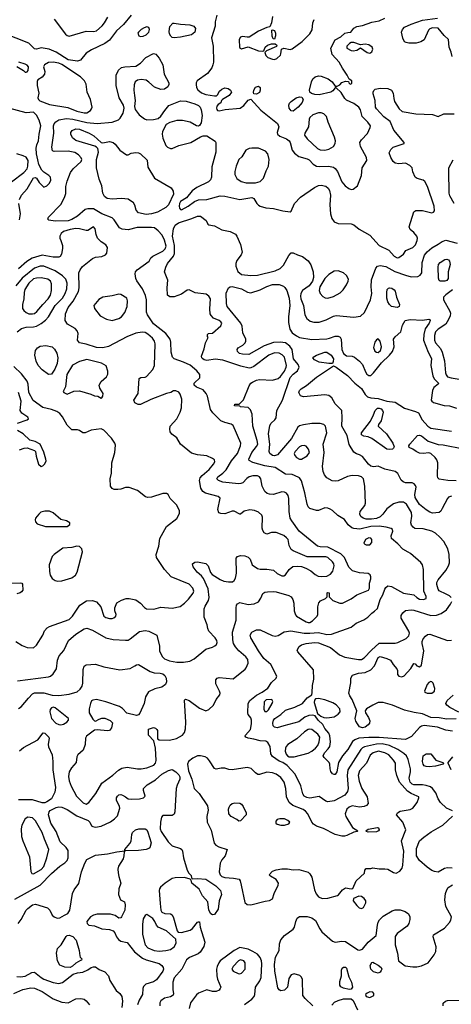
# Model space of a CAD drawing. Extents: x 1173029 to 1307123, y 522559 to 678521.
# Tile 497 of 623: x 1217687 to 1222294, y 636480 to 646998. Entities that reach past the tile are written whole.
import ezdxf

# ---------------------------------------------------------------- set-up
doc = ezdxf.new("R2010")
doc.units = 0

msp = doc.modelspace()

# ---------------------------------------------------------------- linework, layer by layer
at = {"layer": '0CON10XD'}
for points in [[(1218055, 647005), (1218175, 646844), (1218195, 646828), (1218215, 646824), (1218395, 646877), (1218475, 646872), (1218505, 646881), (1218566, 646934), (1218592, 646965), (1218627, 647025)], [(1218877, 647045), (1218795, 646946), (1218721, 646879), (1218645, 646778), (1218595, 646745), (1218454, 646675), (1218395, 646642), (1218336, 646565), (1218305, 646554)], [(1219335, 646804), (1219315, 646808), (1219301, 646821), (1219287, 646847), (1219282, 646872), (1219291, 646925), (1219320, 646960), (1219337, 646963), (1219405, 646949), (1219504, 646944), (1219545, 646929), (1219564, 646905), (1219557, 646865), (1219522, 646838), (1219405, 646811), (1219335, 646804)], [(1219792, 647045), (1219774, 646975), (1219772, 646928), (1219733, 646805), (1219752, 646715), (1219755, 646545), (1219750, 646515), (1219736, 646485), (1219690, 646425), (1219581, 646345), (1219570, 646325), (1219569, 646305), (1219575, 646275), (1219589, 646249), (1219627, 646217), (1219675, 646200), (1219765, 646184), (1219786, 646184), (1219797, 646195), (1219820, 646235), (1219845, 646256), (1219875, 646269), (1219913, 646263), (1219937, 646245), (1219947, 646225), (1219923, 646187), (1219852, 646145), (1219842, 646135), (1219835, 646110), (1219805, 646093), (1219790, 646075), (1219786, 646055), (1219790, 646040), (1219799, 646029), (1219815, 646023), (1219880, 646040), (1220040, 646055), (1220079, 646081), (1220125, 646139), (1220155, 646148), (1220262, 646032), (1220439, 645889), (1220452, 645855), (1220434, 645795), (1220440, 645775), (1220465, 645755), (1220535, 645725), (1220562, 645705), (1220574, 645685), (1220596, 645606), (1220621, 645571), (1220667, 645537), (1220755, 645513), (1220775, 645500), (1220819, 645455), (1220855, 645435), (1220885, 645430), (1220984, 645434), (1221035, 645422), (1221055, 645410), (1221078, 645378), (1221127, 645265), (1221162, 645222), (1221199, 645195), (1221225, 645184), (1221245, 645187), (1221291, 645225), (1221336, 645335), (1221342, 645415), (1221391, 645495), (1221388, 645525), (1221324, 645645), (1221319, 645685), (1221335, 645716), (1221399, 645781), (1221429, 645845), (1221430, 645865), (1221404, 645904), (1221343, 645965), (1221324, 646035), (1221307, 646065), (1221252, 646102), (1221175, 646139), (1221156, 646155), (1221120, 646220), (1221065, 646270), (1221055, 646270), (1221030, 646240), (1221007, 646225), (1220885, 646195), (1220838, 646198), (1220801, 646211), (1220784, 646225), (1220779, 646245), (1220800, 646335), (1220815, 646365), (1220841, 646389), (1220875, 646400), (1220905, 646396), (1220978, 646368), (1221021, 646335), (1221055, 646290), (1221075, 646290), (1221105, 646302), (1221125, 646328), (1221165, 646342), (1221198, 646338), (1221200, 646325), (1221215, 646310), (1221232, 646315), (1221232, 646345), (1221202, 646362), (1221184, 646405), (1221131, 646481), (1221096, 646546), (1221024, 646625), (1221009, 646695), (1221056, 646784), (1221114, 646816), (1221156, 646854), (1221189, 646861), (1221220, 646865), (1221252, 646908), (1221286, 646924), (1221345, 646938), (1221445, 646973), (1221525, 646986), (1221584, 647016)], [(1220386, 647034), (1220376, 646965), (1220358, 646922), (1220325, 646916), (1220237, 646877), (1220135, 646812), (1220115, 646810), (1220065, 646820), (1220045, 646812), (1220031, 646785), (1220032, 646702), (1220055, 646686), (1220125, 646707), (1220235, 646667), (1220279, 646661), (1220293, 646667), (1220307, 646705), (1220332, 646725), (1220375, 646742), (1220415, 646740), (1220430, 646725), (1220428, 646712), (1220320, 646665), (1220302, 646648), (1220314, 646615), (1220334, 646595), (1220385, 646576), (1220405, 646574)], [(1220405, 646574), (1220433, 646585), (1220469, 646621), (1220476, 646635), (1220480, 646685), (1220505, 646693), (1220575, 646680), (1220595, 646686), (1220701, 646765), (1220785, 646846), (1220809, 646891), (1220815, 646965), (1220831, 646999)], [(1222303, 646605), (1222291, 646651), (1222272, 646705), (1222263, 646785), (1222219, 646829), (1222155, 646909), (1222095, 646912), (1222065, 646901), (1222052, 646885), (1222006, 646784), (1221969, 646761), (1221920, 646749), (1221840, 646749), (1221813, 646753), (1221795, 646763), (1221775, 646800), (1221762, 646865), (1221773, 646895), (1221795, 646917), (1221865, 646952), (1221987, 646995), (1222145, 647015)], [(1218975, 646820), (1219005, 646824), (1219035, 646836), (1219064, 646865), (1219074, 646895), (1219066, 646916), (1219045, 646922), (1219015, 646913), (1218982, 646895), (1218954, 646865), (1218949, 646855), (1218957, 646827), (1218975, 646820)], [(1220405, 646792), (1220394, 646794), (1220382, 646822), (1220380, 646885), (1220385, 646890), (1220405, 646882), (1220418, 646855), (1220419, 646825), (1220405, 646792)], [(1218305, 646554), (1218205, 646568), (1218075, 646651), (1218003, 646683), (1217915, 646698), (1217865, 646684), (1217845, 646686), (1217786, 646746), (1217515, 646855)], [(1221425, 646642), (1221446, 646654), (1221456, 646685), (1221450, 646705), (1221415, 646729), (1221374, 646736), (1221325, 646730), (1221255, 646754), (1221226, 646754), (1221206, 646744), (1221178, 646715), (1221178, 646695), (1221225, 646669), (1221245, 646666), (1221286, 646674), (1221325, 646698), (1221397, 646647), (1221425, 646642)], [(1217655, 646499), (1217726, 646456), (1217745, 646438), (1217755, 646437), (1217765, 646440), (1217776, 646455), (1217781, 646495), (1217765, 646513), (1217745, 646523), (1217676, 646546)], [(1217675, 639639), (1217702, 639658), (1217779, 639751), (1217824, 639796), (1217845, 639808), (1217945, 639808), (1218035, 639781), (1218105, 639778), (1218215, 639794), (1218300, 639820), (1218334, 639846), (1218352, 639878), (1218360, 639910), (1218363, 640057), (1218375, 640091), (1218395, 640108), (1218495, 640113), (1218585, 640084), (1218755, 640053), (1218865, 640069), (1218915, 640096), (1218935, 640108), (1218955, 640109), (1219080, 640035), (1219123, 640023), (1219185, 640019), (1219215, 640009), (1219235, 639994), (1219251, 639965), (1219253, 639925), (1219244, 639896), (1219205, 639868), (1219130, 639851), (1219062, 639818), (1219029, 639765), (1219016, 639695), (1218970, 639590), (1218956, 639574), (1218935, 639564), (1218829, 639589), (1218785, 639639), (1218751, 639661), (1218605, 639710), (1218505, 639735), (1218469, 639731), (1218455, 639721), (1218441, 639695), (1218428, 639635), (1218430, 639595), (1218466, 639526), (1218485, 639509), (1218495, 639506), (1218536, 639526), (1218565, 639536), (1218595, 639536), (1218652, 639512), (1218676, 639486), (1218666, 639435), (1218645, 639406), (1218625, 639400), (1218515, 639412), (1218485, 639409), (1218399, 639345), (1218390, 639325), (1218384, 639254), (1218366, 639195), (1218308, 639145), (1218298, 639125), (1218288, 639065), (1218239, 639005), (1218216, 638965), (1218209, 638915), (1218215, 638867), (1218235, 638810), (1218292, 638705), (1218363, 638633), (1218395, 638619), (1218423, 638637), (1218498, 638732), (1218565, 638842), (1218682, 638928), (1218740, 638980), (1218776, 639004), (1218835, 639012), (1218945, 638996), (1218985, 638996), (1219045, 639005), (1219118, 639035), (1219136, 639055), (1219145, 639085), (1219138, 639218), (1219120, 639295), (1219060, 639355), (1219062, 639418), (1219115, 639436), (1219135, 639429), (1219150, 639415), (1219156, 639405), (1219158, 639318), (1219174, 639304), (1219285, 639303), (1219360, 639320), (1219425, 639356), (1219445, 639384), (1219458, 639422), (1219460, 639495), (1219445, 639730), (1219455, 639740), (1219495, 639724), (1219607, 639645), (1219675, 639617), (1219705, 639629), (1219754, 639676), (1219785, 639735), (1219822, 639785), (1219826, 639805), (1219821, 639825), (1219780, 639905), (1219781, 639945), (1219793, 639965), (1219815, 639970), (1219965, 639957), (1220095, 640060), (1220106, 640075), (1220124, 640126), (1220121, 640165), (1220102, 640192), (1220027, 640257), (1219990, 640300), (1219970, 640335), (1219961, 640375), (1219959, 640455), (1219999, 640585), (1219998, 640715), (1220002, 640745), (1220010, 640760), (1220035, 640774), (1220125, 640752), (1220191, 640759), (1220235, 640780), (1220262, 640818), (1220282, 640868), (1220305, 640882), (1220332, 640888), (1220395, 640891), (1220425, 640887), (1220558, 640848), (1220585, 640832), (1220604, 640805), (1220613, 640765), (1220616, 640685), (1220630, 640640), (1220643, 640625), (1220744, 640565), (1220765, 640558), (1220785, 640559), (1220814, 640575), (1220863, 640625), (1220870, 640645), (1220869, 640725), (1220881, 640769), (1220898, 640792), (1220950, 640815), (1220968, 640832), (1220970, 640875), (1220975, 640880), (1220990, 640875), (1220992, 640832), (1221028, 640795), (1221105, 640767), (1221134, 640766), (1221225, 640812), (1221286, 640854), (1221410, 640905), (1221420, 640925), (1221420, 640980), (1221434, 641026), (1221436, 641046), (1221429, 641069), (1221405, 641083), (1221315, 641088), (1221239, 641111), (1221200, 641150), (1221153, 641253), (1221114, 641294), (1220975, 641363), (1220895, 641368), (1220866, 641376), (1220671, 641535), (1220590, 641645), (1220575, 641675), (1220562, 641745), (1220560, 641885), (1220553, 641915), (1220535, 641941), (1220515, 641951), (1220485, 641954), (1220395, 641927), (1220355, 641929), (1220327, 641937), (1220305, 641959), (1220274, 642014), (1220261, 642095), (1220245, 642115), (1220225, 642125), (1220175, 642125), (1220136, 642115), (1220112, 642098), (1220069, 642051), (1220047, 642043), (1220022, 642042), (1219855, 642058), (1219810, 642075), (1219790, 642095), (1219803, 642115), (1219856, 642154), (1219890, 642190), (1219948, 642285), (1220012, 642365), (1220044, 642445), (1220047, 642475), (1219964, 642665), (1219945, 642679), (1219875, 642695), (1219835, 642714), (1219749, 642799), (1219725, 642835), (1219693, 642975), (1219677, 643007), (1219645, 643043), (1219573, 643073), (1219549, 643095), (1219550, 643115), (1219608, 643172), (1219608, 643208), (1219579, 643249), (1219505, 643307), (1219435, 643340), (1219336, 643375), (1219318, 643395), (1219302, 643445), (1219300, 643555), (1219294, 643585), (1219247, 643647), (1219115, 643751), (1219050, 643845), (1219039, 643875), (1219039, 644005), (1219031, 644051), (1218998, 644125), (1218938, 644208), (1218926, 644235), (1218919, 644285), (1218924, 644305), (1218939, 644325), (1219070, 644420), (1219086, 644454), (1219107, 644473), (1219216, 644524), (1219239, 644551), (1219250, 644580), (1219234, 644644), (1219209, 644695), (1219165, 644744), (1219125, 644775), (1219095, 644780), (1218941, 644779), (1218845, 644752), (1218780, 644760), (1218752, 644775), (1218695, 644862), (1218675, 644881), (1218565, 644923), (1218475, 644977), (1218415, 644979), (1218385, 644971), (1218305, 644900), (1218245, 644865), (1218205, 644850), (1218066, 644846), (1217997, 644857), (1217986, 644866), (1217995, 644890), (1218127, 645023), (1218165, 645099), (1218178, 645142), (1218180, 645215), (1218192, 645275), (1218230, 645365), (1218256, 645404), (1218344, 645485), (1218350, 645505), (1218343, 645523), (1218316, 645555), (1218275, 645578), (1218205, 645594), (1218055, 645590), (1218036, 645596), (1218029, 645635), (1218050, 645785), (1218046, 645865), (1218055, 645886), (1218073, 645907), (1218103, 645927), (1218186, 645944), (1218255, 645937), (1218405, 645900), (1218515, 645888), (1218675, 645903), (1218741, 645929), (1218760, 645945), (1218791, 645999), (1218803, 646055), (1218795, 646085), (1218748, 646165), (1218716, 646295), (1218716, 646405), (1218740, 646460), (1218774, 646486), (1218810, 646495), (1218925, 646501), (1218975, 646534), (1219034, 646595), (1219115, 646637), (1219140, 646630), (1219177, 646587), (1219215, 646515), (1219228, 646415), (1219280, 646325), (1219280, 646305), (1219269, 646281), (1219234, 646256), (1219195, 646251), (1219125, 646276), (1219065, 646332), (1219035, 646351), (1218985, 646359), (1218946, 646354), (1218921, 646335), (1218908, 646302), (1218905, 646245), (1218913, 646187), (1218918, 646135), (1218911, 646071), (1218920, 646040), (1218961, 645981), (1219018, 645938), (1219045, 645927), (1219115, 645931), (1219165, 645944), (1219192, 645968), (1219235, 646030), (1219280, 646080), (1219405, 646132), (1219465, 646128), (1219555, 646101), (1219595, 646081), (1219614, 646064), (1219625, 646035), (1219634, 645975), (1219623, 645897), (1219605, 645868), (1219595, 645862), (1219575, 645864), (1219505, 645905), (1219425, 645922), (1219365, 645921), (1219289, 645901), (1219252, 645878), (1219212, 645805), (1219206, 645775), (1219216, 645734), (1219246, 645656), (1219265, 645637), (1219295, 645621), (1219315, 645624), (1219385, 645655), (1219513, 645687), (1219615, 645748), (1219645, 645759), (1219685, 645756), (1219772, 645702), (1219780, 645685), (1219779, 645585), (1219737, 645425), (1219733, 645315), (1219725, 645287), (1219702, 645268), (1219578, 645205), (1219529, 645171), (1219469, 645095), (1219405, 645058), (1219391, 645035), (1219388, 645008), (1219393, 644985), (1219405, 644969), (1219415, 644968), (1219485, 645007), (1219552, 645058), (1219594, 645074), (1219685, 645079), (1219828, 645118), (1219875, 645114), (1220035, 645079), (1220165, 645098), (1220187, 645087), (1220217, 645035), (1220235, 645016), (1220255, 645006), (1220315, 644990), (1220395, 644981), (1220495, 644958), (1220573, 644947), (1220586, 644954), (1220619, 645035), (1220685, 645101), (1220833, 645207), (1220875, 645226), (1220905, 645230), (1220955, 645221), (1220980, 645200), (1220995, 645175), (1221005, 645125), (1220999, 645021), (1221004, 644924), (1221019, 644875), (1221045, 644840), (1221085, 644823), (1221225, 644818), (1221255, 644806), (1221309, 644759), (1221425, 644696), (1221525, 644586), (1221627, 644537), (1221685, 644473), (1221715, 644456), (1221735, 644459), (1221783, 644495), (1221807, 644533), (1221885, 644564), (1221912, 644595), (1221931, 644639), (1221934, 644665), (1221926, 644686), (1221895, 644724), (1221856, 644756), (1221844, 644784), (1221895, 644947), (1221915, 644959), (1221985, 644960), (1222085, 644936), (1222105, 644944), (1222114, 644955), (1222111, 645005), (1222041, 645215), (1222010, 645270), (1221993, 645283), (1221931, 645301), (1221910, 645315), (1221885, 645372), (1221875, 645416), (1221851, 645441), (1221805, 645467), (1221735, 645459), (1221696, 645466), (1221672, 645485), (1221649, 645525), (1221631, 645575), (1221648, 645612), (1221675, 645636), (1221790, 645675), (1221792, 645685), (1221680, 645820), (1221641, 645911), (1221575, 645961), (1221496, 646045), (1221485, 646065), (1221481, 646135), (1221459, 646205), (1221459, 646225), (1221467, 646243), (1221481, 646255), (1221535, 646267)], [(1218405, 646004), (1218443, 646027), (1218455, 646045), (1218460, 646065), (1218443, 646145), (1218406, 646225), (1218395, 646310), (1218380, 646345), (1218335, 646387), (1218135, 646521), (1218105, 646533), (1218045, 646545), (1217995, 646541), (1217953, 646515), (1217942, 646495), (1217954, 646444), (1217951, 646415), (1217925, 646386), (1217882, 646355), (1217872, 646338), (1217872, 646295), (1217891, 646215), (1217882, 646165), (1217887, 646147), (1217903, 646133), (1218005, 646094), (1218202, 646062), (1218295, 646022), (1218375, 646005), (1218405, 646004)], [(1220215, 646204), (1220187, 646207), (1220182, 646222), (1220186, 646245), (1220205, 646279), (1220235, 646290), (1220253, 646273), (1220254, 646245), (1220245, 646222), (1220215, 646204)], [(1221535, 646267), (1221615, 646265), (1221655, 646245), (1221672, 646215), (1221679, 646155), (1221689, 646125), (1221736, 646046), (1221768, 646018), (1221915, 645992), (1222095, 645985), (1222155, 645964), (1222215, 645991), (1222325, 645991)], [(1220605, 646020), (1220585, 646026), (1220564, 646055), (1220560, 646085), (1220567, 646105), (1220584, 646126), (1220637, 646163), (1220675, 646174), (1220700, 646170), (1220713, 646145), (1220703, 646115), (1220659, 646065), (1220605, 646020)], [(1217683, 645077), (1217706, 645124), (1217765, 645190), (1217835, 645309), (1217853, 645313), (1217865, 645306), (1217895, 645259), (1217945, 645208), (1217975, 645223), (1218005, 645251), (1218020, 645285), (1218016, 645315), (1217999, 645335), (1217945, 645368), (1217922, 645392), (1217892, 645452), (1217880, 645500), (1217867, 645565), (1217864, 645626), (1217870, 645660), (1217889, 645705), (1217893, 645775), (1217911, 645865), (1217894, 645924), (1217865, 645978), (1217835, 646011), (1217755, 646004), (1217572, 646055)], [(1220945, 645605), (1220986, 645614), (1221035, 645644), (1221053, 645675), (1221058, 645705), (1221047, 645745), (1220978, 645905), (1220962, 645965), (1220935, 645992), (1220905, 646002), (1220875, 646003), (1220815, 645982), (1220784, 645955), (1220776, 645934), (1220769, 645855), (1220729, 645785), (1220728, 645765), (1220754, 645725), (1220865, 645624), (1220895, 645608), (1220945, 645605)], [(1219035, 644918), (1218955, 644935), (1218929, 644965), (1218917, 645017), (1218903, 645043), (1218845, 645081), (1218775, 645087), (1218675, 645081), (1218620, 645090), (1218591, 645111), (1218573, 645145), (1218564, 645225), (1218534, 645295), (1218506, 645415), (1218508, 645505), (1218527, 645585), (1218521, 645621), (1218508, 645638), (1218489, 645649), (1218285, 645708), (1218252, 645735), (1218232, 645775), (1218234, 645795), (1218246, 645814), (1218285, 645832), (1218325, 645828), (1218427, 645787), (1218479, 645759), (1218555, 645686), (1218575, 645684), (1218645, 645696), (1218685, 645685), (1218705, 645669), (1218755, 645604), (1218826, 645556), (1218845, 645553), (1218875, 645571), (1218925, 645580), (1218955, 645576), (1218975, 645566), (1219047, 645497), (1219054, 645424), (1219125, 645304), (1219303, 645203), (1219326, 645165), (1219330, 645135), (1219275, 645019), (1219247, 644993), (1219158, 644942), (1219095, 644925), (1219035, 644918)], [(1220105, 645255), (1220205, 645255), (1220255, 645269), (1220289, 645305), (1220316, 645384), (1220342, 645435), (1220348, 645505), (1220334, 645565), (1220309, 645595), (1220236, 645626), (1220165, 645626), (1220135, 645621), (1220102, 645605), (1220057, 645533), (1220026, 645504), (1219997, 645435), (1219982, 645375), (1219982, 645345), (1220005, 645302), (1220050, 645270), (1220105, 645255)], [(1217598, 645265), (1217731, 645365), (1217765, 645405), (1217775, 645435), (1217776, 645495), (1217755, 645529), (1217725, 645545), (1217655, 645566)], [(1222326, 645036), (1222280, 645115), (1222270, 645145), (1222267, 645385), (1222269, 645415), (1222315, 645501)], [(1217685, 644861), (1217696, 644926), (1217679, 645035)], [(1222305, 638548), (1222241, 638575), (1222177, 638635), (1222154, 638674), (1222129, 638739), (1222094, 638785), (1222072, 638802), (1222025, 638818), (1221985, 638826), (1221895, 638824), (1221875, 638833), (1221855, 638855), (1221843, 638897), (1221858, 638965), (1221858, 638995), (1221834, 639094), (1221814, 639134), (1221789, 639159), (1221724, 639204), (1221634, 639244), (1221555, 639262), (1221495, 639261), (1221368, 639232), (1221345, 639220), (1221327, 639203), (1221189, 638985), (1221182, 638925), (1221193, 638787), (1221187, 638753), (1221156, 638715), (1221045, 638655), (1220975, 638642), (1220955, 638649), (1220885, 638701), (1220785, 638684), (1220751, 638691), (1220724, 638704), (1220708, 638728), (1220687, 638815), (1220628, 638938), (1220542, 639032), (1220495, 639062), (1220455, 639076), (1220385, 639126), (1220369, 639155), (1220362, 639235), (1220337, 639277), (1220315, 639290), (1220255, 639296), (1220185, 639314), (1220125, 639322), (1220100, 639335), (1220093, 639345), (1220097, 639355), (1220150, 639415), (1220162, 639475), (1220162, 639515), (1220155, 639540), (1220127, 639575), (1220121, 639595), (1220124, 639695), (1220145, 639726), (1220215, 639782), (1220275, 639814), (1220335, 639856), (1220373, 639917), (1220426, 639964), (1220433, 639985), (1220369, 640109), (1220292, 640175), (1220236, 640255), (1220154, 640395), (1220146, 640425), (1220165, 640454), (1220215, 640479), (1220252, 640482), (1220381, 640421), (1220415, 640414), (1220445, 640420), (1220510, 640460), (1220581, 640469), (1220725, 640445), (1220785, 640444), (1220875, 640453), (1220965, 640430), (1221016, 640436), (1221225, 640509), (1221279, 640551), (1221362, 640588), (1221403, 640615), (1221445, 640660), (1221475, 640679), (1221505, 640710), (1221536, 640805), (1221564, 640856), (1221585, 640916), (1221596, 640934), (1221615, 640949), (1221655, 640942), (1221785, 640871), (1221894, 640854), (1221926, 640825), (1221955, 640809), (1221996, 640804), (1222026, 640814), (1222026, 640835), (1221999, 640895), (1221998, 641125), (1221986, 641175), (1221969, 641199), (1221857, 641297), (1221832, 641312), (1221775, 641344), (1221725, 641401), (1221654, 641455), (1221652, 641485), (1221671, 641535), (1221665, 641553), (1221653, 641563), (1221599, 641579), (1221525, 641587), (1221435, 641584), (1221317, 641557), (1221255, 641562), (1221232, 641572), (1221194, 641604), (1221155, 641658), (1221081, 641701), (1221026, 641755), (1221001, 641771), (1220975, 641782), (1220945, 641785), (1220875, 641756), (1220856, 641756), (1220785, 641778), (1220766, 641796), (1220755, 641823), (1220731, 641945), (1220694, 642074), (1220673, 642103), (1220621, 642131), (1220595, 642139), (1220525, 642143), (1220415, 642213), (1220303, 642233), (1220175, 642269), (1220138, 642288), (1220133, 642305), (1220164, 642375), (1220215, 642439), (1220228, 642465), (1220222, 642502), (1220177, 642655), (1220170, 642785), (1220151, 642831), (1220125, 642856), (1220045, 642862), (1220035, 642870), (1219980, 642875), (1219985, 642890), (1220028, 642892), (1220074, 642936), (1220135, 643086), (1220155, 643114), (1220171, 643125), (1220215, 643147), (1220245, 643155), (1220385, 643147), (1220446, 643165), (1220472, 643188), (1220513, 643245), (1220533, 643285), (1220535, 643305), (1220512, 643395), (1220489, 643419), (1220455, 643435), (1220405, 643438), (1220345, 643413), (1220185, 643295), (1220155, 643280), (1220135, 643277), (1220048, 643298), (1219855, 643362), (1219775, 643371), (1219685, 643357), (1219655, 643365), (1219641, 643375), (1219632, 643385), (1219629, 643405), (1219656, 643484), (1219669, 643545), (1219700, 643605), (1219692, 643615), (1219693, 643637), (1219703, 643647), (1219745, 643650), (1219835, 643729), (1219844, 643755), (1219835, 643771), (1219816, 643786), (1219755, 643811), (1219729, 643839), (1219721, 643855), (1219718, 643908), (1219724, 644015), (1219706, 644046), (1219678, 644065), (1219561, 644081), (1219495, 644114), (1219475, 644110), (1219415, 644066), (1219335, 644039), (1219289, 644039), (1219264, 644055), (1219260, 644135), (1219268, 644215), (1219231, 644305), (1219245, 644355), (1219265, 644395), (1219328, 644472), (1219340, 644500), (1219341, 644585), (1219317, 644685), (1219327, 644763), (1219348, 644802), (1219382, 644828), (1219526, 644875)], [(1219526, 644875), (1219585, 644901), (1219615, 644901), (1219678, 644855), (1219694, 644815), (1219705, 644807), (1219765, 644796), (1219843, 644755), (1219935, 644735), (1219989, 644709), (1220005, 644685), (1220045, 644596), (1220062, 644515), (1220052, 644485), (1220004, 644425), (1219995, 644395), (1219995, 644365), (1220017, 644307), (1220055, 644277), (1220155, 644264), (1220225, 644270), (1220415, 644315), (1220468, 644342), (1220504, 644375), (1220561, 644479), (1220583, 644507), (1220605, 644509), (1220653, 644487), (1220705, 644468), (1220765, 644424), (1220795, 644381), (1220820, 644305), (1220822, 644245), (1220811, 644205), (1220775, 644156), (1220706, 644104), (1220689, 644075), (1220685, 644045), (1220688, 644015), (1220718, 643945), (1220729, 643845), (1220752, 643805), (1220788, 643778), (1220826, 643766), (1220885, 643767), (1220957, 643793), (1221035, 643831), (1221065, 643837), (1221255, 643820), (1221325, 643830), (1221368, 643872), (1221431, 644005), (1221445, 644075), (1221439, 644145), (1221442, 644218), (1221487, 644345), (1221505, 644367), (1221535, 644371), (1221595, 644362), (1221690, 644310), (1221805, 644268), (1221867, 644253), (1221935, 644255), (1221961, 644269), (1221980, 644295), (1221983, 644405), (1222008, 644482), (1222035, 644518), (1222085, 644561), (1222155, 644599), (1222195, 644630), (1222235, 644644), (1222355, 644611)], [(1217665, 639936), (1217995, 639977), (1218016, 639985), (1218045, 640011), (1218079, 640065), (1218091, 640155), (1218108, 640202), (1218159, 640261), (1218206, 640365), (1218285, 640436), (1218375, 640492), (1218405, 640497), (1218465, 640476), (1218605, 640394), (1218685, 640379), (1218815, 640369), (1218845, 640372), (1218865, 640383), (1218965, 640464), (1219025, 640475), (1219065, 640466), (1219152, 640425), (1219178, 640305), (1219179, 640255), (1219209, 640195), (1219231, 640171), (1219285, 640148), (1219365, 640135), (1219435, 640134), (1219503, 640147), (1219548, 640172), (1219673, 640275), (1219745, 640296), (1219771, 640309), (1219787, 640325), (1219793, 640345), (1219791, 640365), (1219775, 640396), (1219706, 640466), (1219694, 640494), (1219688, 640535), (1219656, 640615), (1219656, 640705), (1219666, 640734), (1219701, 640795), (1219709, 640825), (1219698, 640918), (1219649, 641029), (1219626, 641056), (1219580, 641095), (1219538, 641155), (1219532, 641185), (1219555, 641202), (1219585, 641207), (1219675, 641191), (1219699, 641165), (1219723, 641093), (1219740, 641071), (1219825, 641017), (1219865, 641001), (1219915, 640992), (1219958, 640995), (1219975, 641008), (1219989, 641031), (1220000, 641085), (1219996, 641245), (1220012, 641265), (1220045, 641273), (1220090, 641270), (1220126, 641256), (1220146, 641235), (1220170, 641175), (1220225, 641136), (1220255, 641127), (1220325, 641127), (1220395, 641118), (1220435, 641084), (1220485, 641059), (1220505, 641059), (1220525, 641069), (1220565, 641126), (1220603, 641157), (1220655, 641161), (1220695, 641157), (1220741, 641141), (1220795, 641111), (1220841, 641071), (1220873, 641053), (1220905, 641049), (1220967, 641053), (1221006, 641075), (1221031, 641109), (1221043, 641165), (1221039, 641185), (1221025, 641206), (1220975, 641252), (1220955, 641261), (1220755, 641259), (1220606, 641326), (1220585, 641340), (1220562, 641382), (1220551, 641445), (1220536, 641465), (1220505, 641488), (1220425, 641522), (1220375, 641522), (1220325, 641504), (1220296, 641516), (1220281, 641541), (1220276, 641565), (1220280, 641685), (1220272, 641705), (1220235, 641736), (1220192, 641755), (1220145, 641763), (1220083, 641747), (1220045, 641717), (1220035, 641717), (1219977, 641747), (1219955, 641750), (1219875, 641721), (1219835, 641722), (1219812, 641732), (1219801, 641765), (1219826, 641886), (1219805, 641904), (1219671, 641941), (1219640, 641960), (1219621, 641995), (1219607, 642075), (1219614, 642105), (1219635, 642129), (1219708, 642192), (1219755, 642249), (1219769, 642275), (1219765, 642296), (1219745, 642312), (1219685, 642338), (1219585, 642350), (1219519, 642369), (1219402, 642465), (1219365, 642530), (1219310, 642570), (1219294, 642595), (1219290, 642625), (1219293, 642655), (1219364, 642736), (1219401, 642805), (1219415, 642853), (1219417, 642945), (1219399, 642999), (1219385, 643020), (1219352, 643032), (1219328, 643032), (1219300, 643015), (1219255, 643004), (1219085, 642941), (1218975, 642888), (1218953, 642887), (1218916, 642906), (1218904, 642935), (1218953, 643007), (1218963, 643165), (1218980, 643175), (1219025, 643180), (1219042, 643188), (1219108, 643262), (1219127, 643305), (1219133, 643535), (1219126, 643565), (1219105, 643595), (1219055, 643640), (1219025, 643656), (1218995, 643659), (1218925, 643649), (1218829, 643611), (1218635, 643509), (1218573, 643493), (1218505, 643495), (1218395, 643531), (1218325, 643546), (1218304, 643575), (1218310, 643645), (1218300, 643675), (1218278, 643698), (1218197, 643747), (1218173, 643785), (1218176, 643855), (1218205, 643925), (1218259, 643991), (1218315, 644095), (1218322, 644135), (1218319, 644295), (1218331, 644325), (1218358, 644362), (1218465, 644448), (1218495, 644461), (1218565, 644467), (1218601, 644485), (1218616, 644505), (1218623, 644565), (1218605, 644594), (1218555, 644626), (1218518, 644665), (1218502, 644702), (1218492, 644765), (1218475, 644784), (1218413, 644747), (1218395, 644746), (1218326, 644766), (1218285, 644768), (1218225, 644758), (1218155, 644735), (1218129, 644715), (1218116, 644685), (1218115, 644665), (1218125, 644638), (1218144, 644585), (1218145, 644555), (1218134, 644495), (1218120, 644470), (1218105, 644461), (1218045, 644462), (1217925, 644482), (1217819, 644451), (1217764, 644416), (1217674, 644336)], [(1222225, 644206), (1222175, 644206), (1222163, 644213), (1222156, 644236), (1222153, 644355), (1222158, 644385), (1222174, 644405), (1222225, 644436), (1222245, 644440), (1222263, 644433), (1222275, 644419), (1222283, 644385), (1222261, 644305), (1222259, 644235), (1222245, 644214), (1222225, 644206)], [(1217659, 643665), (1217705, 643699), (1217755, 643715), (1217835, 643718), (1217865, 643725), (1217917, 643753), (1217961, 643789), (1217994, 643825), (1218067, 643945), (1218144, 644025), (1218172, 644075), (1218189, 644125), (1218192, 644185), (1218180, 644225), (1218142, 644262), (1218065, 644315), (1217945, 644365), (1217905, 644364), (1217845, 644345), (1217712, 644238), (1217646, 644155)], [(1217825, 643855), (1217845, 643860), (1217870, 643880), (1217933, 643957), (1217991, 644015), (1218015, 644055), (1218026, 644105), (1218026, 644175), (1218016, 644205), (1217987, 644227), (1217915, 644242), (1217865, 644238), (1217835, 644229), (1217785, 644185), (1217741, 644115), (1217734, 644085), (1217732, 644015), (1217716, 643955), (1217718, 643915), (1217731, 643891), (1217755, 643869), (1217785, 643858), (1217825, 643855)], [(1220975, 644025), (1221035, 644040), (1221108, 644082), (1221138, 644112), (1221175, 644166), (1221193, 644205), (1221195, 644225), (1221175, 644266), (1221145, 644294), (1221085, 644314), (1221045, 644312), (1220985, 644277), (1220945, 644234), (1220890, 644145), (1220885, 644105), (1220895, 644075), (1220923, 644043), (1220948, 644028), (1220975, 644025)], [(1222240, 640860), (1222165, 640897), (1222153, 640915), (1222141, 640965), (1222141, 640985), (1222153, 641015), (1222234, 641116), (1222265, 641165), (1222273, 641195), (1222271, 641285), (1222257, 641347), (1222216, 641425), (1222171, 641471), (1222124, 641514), (1222087, 641535), (1221995, 641560), (1221905, 641564), (1221886, 641576), (1221870, 641600), (1221862, 641625), (1221871, 641695), (1221868, 641735), (1221815, 641824), (1221785, 641845), (1221734, 641846), (1221676, 641825), (1221607, 641773), (1221564, 641715), (1221535, 641687), (1221495, 641671), (1221442, 641662), (1221384, 641664), (1221353, 641673), (1221330, 641690), (1221319, 641715), (1221320, 641745), (1221370, 641810), (1221379, 641835), (1221372, 642015), (1221355, 642095), (1221334, 642114), (1221305, 642126), (1221235, 642130), (1221185, 642118), (1221085, 642072), (1221055, 642068), (1221023, 642073), (1220964, 642105), (1220942, 642135), (1220925, 642172), (1220919, 642225), (1220936, 642374), (1220927, 642465), (1220966, 642585), (1220952, 642655), (1220935, 642674), (1220895, 642684), (1220804, 642684), (1220718, 642672), (1220675, 642660), (1220656, 642644), (1220588, 642525), (1220440, 642350), (1220405, 642338), (1220385, 642342), (1220356, 642365), (1220348, 642385), (1220357, 642463), (1220343, 642575), (1220358, 642665), (1220372, 642688), (1220412, 642725), (1220425, 642744), (1220433, 642825), (1220492, 642935), (1220575, 643175), (1220605, 643213), (1220652, 643248), (1220671, 643285), (1220661, 643315), (1220609, 643375), (1220601, 643425), (1220595, 643475), (1220572, 643512), (1220525, 643545), (1220467, 643553), (1220395, 643549), (1220296, 643514), (1220133, 643423), (1220065, 643424), (1220034, 643434), (1220010, 643455), (1220007, 643475), (1220018, 643492), (1220068, 643522), (1220092, 643545), (1220100, 643565), (1220100, 643585), (1220068, 643655), (1220061, 643725), (1220049, 643755), (1219903, 643935), (1219896, 643965), (1219892, 644078), (1219915, 644133), (1219932, 644145), (1219955, 644150), (1220055, 644125), (1220117, 644087), (1220155, 644082), (1220255, 644114), (1220325, 644149), (1220385, 644168), (1220455, 644169), (1220501, 644151), (1220517, 644137), (1220537, 644105), (1220564, 644025), (1220571, 643945), (1220556, 643825), (1220557, 643765), (1220571, 643691), (1220594, 643654), (1220640, 643620), (1220675, 643603), (1220805, 643582), (1220965, 643590), (1220995, 643595), (1221055, 643619), (1221085, 643619), (1221106, 643606), (1221118, 643585), (1221126, 643476), (1221145, 643433), (1221175, 643408), (1221235, 643403), (1221262, 643392), (1221315, 643351), (1221346, 643315), (1221377, 643237), (1221393, 643213), (1221415, 643199), (1221435, 643199), (1221465, 643225), (1221548, 643332), (1221635, 643415), (1221668, 643455), (1221684, 643505), (1221678, 643585), (1221695, 643611), (1221756, 643665), (1221772, 643735), (1221800, 643785), (1221855, 643796), (1221985, 643789), (1222055, 643800), (1222066, 643796), (1222069, 643785), (1222057, 643755), (1222015, 643695), (1222001, 643635), (1221996, 643575), (1222047, 643447), (1222081, 643379), (1222076, 643305), (1222096, 643195), (1222112, 643162), (1222156, 643115), (1222154, 643105), (1222109, 643071), (1222092, 643038), (1222079, 642935), (1222085, 642922), (1222105, 642909), (1222217, 642877), (1222275, 642873), (1222350, 642850)], [(1221715, 643923), (1221656, 643935), (1221634, 643955), (1221618, 643985), (1221607, 644025), (1221606, 644085), (1221611, 644115), (1221625, 644130), (1221635, 644134), (1221659, 644129), (1221684, 644114), (1221695, 644098), (1221708, 644035), (1221741, 643955), (1221738, 643935), (1221715, 643923)], [(1218675, 643785), (1218745, 643807), (1218775, 643825), (1218808, 643872), (1218834, 643935), (1218839, 643995), (1218829, 644025), (1218765, 644064), (1218745, 644066), (1218675, 644047), (1218575, 644033), (1218531, 644009), (1218478, 643945), (1218484, 643915), (1218546, 643835), (1218615, 643798), (1218675, 643785)], [(1222305, 644112), (1222235, 644060), (1222211, 644035), (1222210, 644005), (1222278, 643885), (1222284, 643865), (1222282, 643835), (1222265, 643795), (1222235, 643746), (1222155, 643694), (1222127, 643665), (1222115, 643625), (1222113, 643575), (1222127, 643545), (1222177, 643485), (1222198, 643445), (1222221, 643355), (1222231, 643225), (1222238, 643205), (1222255, 643185), (1222291, 643171), (1222525, 643132)], [(1217995, 643208), (1217925, 643258), (1217885, 643304), (1217862, 643352), (1217850, 643415), (1217855, 643465), (1217876, 643494), (1217905, 643512), (1217965, 643517), (1218032, 643502), (1218060, 643480), (1218083, 643435), (1218094, 643385), (1218085, 643325), (1218062, 643265), (1218025, 643212), (1217995, 643208)], [(1221515, 643444), (1221539, 643465), (1221550, 643505), (1221535, 643566), (1221515, 643588), (1221495, 643579), (1221478, 643555), (1221462, 643495), (1221476, 643456), (1221497, 643445), (1221515, 643444)], [(1220985, 643324), (1220885, 643339), (1220832, 643365), (1220816, 643385), (1220821, 643395), (1220855, 643413), (1220945, 643445), (1220966, 643446), (1221012, 643415), (1221035, 643374), (1221034, 643346), (1221025, 643327), (1220985, 643324)], [(1217835, 640290), (1217865, 640318), (1217933, 640425), (1217951, 640469), (1217979, 640501), (1218005, 640516), (1218215, 640592), (1218252, 640628), (1218327, 640743), (1218401, 640789), (1218465, 640793), (1218505, 640778), (1218552, 640725), (1218584, 640625), (1218605, 640611), (1218645, 640602), (1218675, 640602), (1218692, 640608), (1218712, 640628), (1218716, 640645), (1218704, 640685), (1218704, 640714), (1218725, 640770), (1218773, 640797), (1218825, 640814), (1218855, 640816), (1218925, 640802), (1218977, 640767), (1219019, 640719), (1219040, 640705), (1219117, 640703), (1219195, 640724), (1219315, 640711), (1219399, 640731), (1219445, 640765), (1219490, 640810), (1219538, 640872), (1219545, 640895), (1219535, 640927), (1219495, 640969), (1219305, 641046), (1219231, 641125), (1219146, 641255), (1219144, 641286), (1219171, 641375), (1219181, 641455), (1219255, 641584), (1219365, 641670), (1219392, 641725), (1219392, 641755), (1219360, 641815), (1219292, 641885), (1219272, 641925), (1219255, 641938), (1219215, 641937), (1219092, 641898), (1219055, 641894), (1219031, 641901), (1218945, 641968), (1218855, 642001), (1218815, 642002), (1218765, 641984), (1218735, 641980), (1218695, 641980), (1218675, 641989), (1218657, 642017), (1218654, 642095), (1218667, 642155), (1218670, 642265), (1218704, 642375), (1218710, 642455), (1218703, 642475), (1218667, 642527), (1218585, 642612), (1218555, 642629), (1218448, 642612), (1218385, 642584), (1218360, 642585), (1218325, 642610), (1218305, 642617), (1218245, 642618), (1218195, 642667), (1218143, 642755), (1218115, 642791), (1218082, 642812), (1218025, 642834), (1217935, 642856), (1217831, 642931), (1217784, 643015), (1217778, 643105), (1217768, 643138), (1217705, 643215), (1217624, 643295)], [(1218555, 642957), (1218565, 642960), (1218574, 642976), (1218578, 643005), (1218541, 643061), (1218536, 643095), (1218557, 643135), (1218612, 643185), (1218629, 643211), (1218629, 643245), (1218609, 643299), (1218560, 643330), (1218405, 643370), (1218324, 643346), (1218252, 643308), (1218191, 643209), (1218177, 643075), (1218150, 643025), (1218157, 643015), (1218195, 642999), (1218265, 643031), (1218325, 643035), (1218445, 642998), (1218485, 642979), (1218520, 642975), (1218555, 642957)], [(1222295, 641907), (1222265, 641898), (1222254, 641885), (1222198, 641775), (1222182, 641748), (1222165, 641734), (1222095, 641728), (1222065, 641737), (1222024, 641764), (1221955, 641819), (1221909, 641895), (1221904, 641925), (1221918, 642005), (1221913, 642023), (1221899, 642039), (1221875, 642050), (1221805, 642051), (1221780, 642060), (1221760, 642080), (1221722, 642152), (1221695, 642171), (1221585, 642197), (1221515, 642229), (1221465, 642221), (1221435, 642228), (1221411, 642251), (1221345, 642334), (1221315, 642351), (1221281, 642361), (1221255, 642380), (1221202, 642462), (1221184, 642555), (1221125, 642655), (1221130, 642745), (1221124, 642825), (1221055, 642896), (1221019, 642959), (1220985, 642985), (1220945, 642990), (1220715, 642969), (1220685, 642980), (1220668, 643015), (1220674, 643036), (1220692, 643055), (1220749, 643091), (1220855, 643178), (1221035, 643300), (1221065, 643287), (1221185, 643199), (1221265, 643115), (1221337, 643057), (1221375, 642995), (1221400, 642970), (1221435, 642958), (1221515, 642953), (1221605, 642925), (1221695, 642911), (1221795, 642850), (1221913, 642813), (1221945, 642797), (1221984, 642725), (1222045, 642657), (1222075, 642635), (1222295, 642603)], [(1217665, 642690), (1217766, 642724), (1217781, 642735), (1217775, 642752), (1217711, 642795), (1217691, 642825), (1217701, 642925), (1217673, 643015)], [(1221635, 642407), (1221605, 642412), (1221445, 642526), (1221405, 642541), (1221360, 642550), (1221337, 642565), (1221337, 642585), (1221430, 642710), (1221464, 642776), (1221480, 642825), (1221505, 642848), (1221525, 642850), (1221545, 642840), (1221560, 642825), (1221567, 642805), (1221545, 642715), (1221518, 642675), (1221514, 642655), (1221601, 642575), (1221670, 642475), (1221683, 642435), (1221678, 642422), (1221665, 642411), (1221635, 642407)], [(1217915, 642226), (1217935, 642231), (1217956, 642255), (1217968, 642285), (1217967, 642305), (1217945, 642377), (1217905, 642463), (1217853, 642493), (1217795, 642507), (1217723, 642575), (1217665, 642609)], [(1222345, 642074), (1222257, 642077), (1222165, 642091), (1222151, 642105), (1222148, 642125), (1222149, 642265), (1222140, 642295), (1222122, 642322), (1222075, 642364), (1222055, 642370), (1221995, 642365), (1221955, 642368), (1221919, 642385), (1221885, 642412), (1221845, 642430), (1221842, 642445), (1221853, 642465), (1221933, 642557), (1221955, 642561), (1221975, 642554), (1222046, 642496), (1222155, 642461), (1222206, 642456), (1222425, 642415)], [(1220673, 642303), (1220695, 642304), (1220755, 642339), (1220779, 642375), (1220769, 642409), (1220745, 642441), (1220725, 642451), (1220695, 642447), (1220675, 642434), (1220627, 642385), (1220618, 642365), (1220622, 642342), (1220641, 642321), (1220673, 642303)], [(1217684, 642404), (1217735, 642422), (1217765, 642424), (1217845, 642397), (1217856, 642385), (1217864, 642335), (1217889, 642249), (1217915, 642226)], [(1217963, 641583), (1218195, 641583), (1218222, 641605), (1218222, 641625), (1218185, 641644), (1218125, 641659), (1218045, 641732), (1218005, 641747), (1217955, 641749), (1217914, 641736), (1217892, 641718), (1217857, 641675), (1217851, 641655), (1217856, 641635), (1217873, 641613), (1217963, 641583)], [(1221425, 641389), (1221444, 641415), (1221446, 641445), (1221435, 641460), (1221415, 641462), (1221379, 641445), (1221362, 641405), (1221370, 641395), (1221385, 641390), (1221425, 641389)], [(1218095, 641000), (1218135, 641004), (1218244, 641036), (1218281, 641065), (1218302, 641095), (1218356, 641315), (1218350, 641345), (1218325, 641370), (1218295, 641376), (1218245, 641361), (1218146, 641354), (1218053, 641287), (1218032, 641265), (1218002, 641175), (1218004, 641105), (1218013, 641065), (1218035, 641030), (1218065, 641008), (1218095, 641000)], [(1217595, 640980), (1217695, 640982), (1217708, 640978), (1217717, 640967), (1217719, 640905), (1217707, 640885), (1217693, 640877), (1217655, 640866)], [(1222308, 639398), (1222235, 639410), (1222145, 639442), (1222005, 639457), (1221975, 639453), (1221955, 639439), (1221869, 639341), (1221805, 639310), (1221525, 639330), (1221415, 639330), (1221308, 639322), (1221265, 639307), (1221241, 639289), (1221189, 639201), (1221134, 639136), (1221090, 639065), (1221071, 638965), (1221055, 638936), (1221045, 638934), (1221025, 638944), (1221008, 638968), (1221001, 638995), (1220999, 639045), (1220991, 639065), (1220936, 639116), (1220927, 639135), (1220940, 639165), (1220981, 639209), (1220997, 639235), (1221005, 639285), (1220999, 639349), (1220986, 639376), (1220944, 639425), (1220921, 639471), (1220874, 639515), (1220841, 639561), (1220815, 639570), (1220773, 639567), (1220732, 639548), (1220665, 639499), (1220508, 639455), (1220435, 639434), (1220405, 639442), (1220394, 639455), (1220389, 639485), (1220397, 639515), (1220412, 639535), (1220475, 639575), (1220525, 639624), (1220625, 639655), (1220705, 639693), (1220754, 639756), (1220804, 639786), (1220810, 639810), (1220813, 639885), (1220827, 639955), (1220823, 640055), (1220655, 640245), (1220649, 640265), (1220669, 640301), (1220695, 640321), (1220745, 640335), (1220835, 640344), (1220875, 640341), (1221003, 640293), (1221101, 640215), (1221159, 640189), (1221305, 640162), (1221335, 640163), (1221365, 640181), (1221441, 640265), (1221525, 640339), (1221695, 640338), (1221722, 640345), (1221811, 640389), (1221841, 640415), (1221847, 640445), (1221841, 640465), (1221759, 640605), (1221759, 640635), (1221777, 640663), (1221805, 640686), (1221865, 640694), (1221895, 640690), (1222075, 640635), (1222135, 640639), (1222185, 640655), (1222244, 640696), (1222286, 640754), (1222299, 640785)], [(1222294, 640825), (1222273, 640843), (1222240, 640860)], [(1217645, 640356), (1217713, 640313), (1217765, 640291), (1217835, 640290)], [(1222345, 639530), (1222245, 639527), (1222165, 639539), (1222075, 639544), (1221985, 639584), (1221896, 639596), (1221795, 639621), (1221665, 639676), (1221565, 639704), (1221515, 639706), (1221455, 639675), (1221390, 639635), (1221375, 639615), (1221378, 639595), (1221410, 639545), (1221423, 639507), (1221419, 639485), (1221406, 639465), (1221375, 639441), (1221345, 639434), (1221315, 639446), (1221292, 639475), (1221274, 639505), (1221267, 639535), (1221284, 639615), (1221235, 639738), (1221211, 639775), (1221201, 639805), (1221220, 639915), (1221220, 639965), (1221239, 639995), (1221304, 640016), (1221375, 640025), (1221435, 640054), (1221474, 640095), (1221515, 640184), (1221535, 640194), (1221605, 640174), (1221646, 640155), (1221672, 640112), (1221714, 640064), (1221720, 640045), (1221720, 640005), (1221735, 639984), (1221765, 639979), (1221792, 639988), (1221861, 640069), (1221895, 640120), (1221908, 640118), (1221927, 640097), (1221955, 640087), (1221975, 640102), (1222002, 640255), (1221983, 640335), (1221984, 640356), (1221995, 640385), (1222017, 640413), (1222039, 640431), (1222065, 640435), (1222255, 640367), (1222295, 640370)], [(1222035, 639803), (1222085, 639804), (1222114, 639825), (1222119, 639855), (1222100, 639910), (1222086, 639926), (1222075, 639928), (1222055, 639919), (1222035, 639896), (1222009, 639825), (1222013, 639815), (1222035, 639803)], [(1220325, 639609), (1220342, 639625), (1220383, 639695), (1220390, 639715), (1220380, 639735), (1220318, 639732), (1220298, 639712), (1220293, 639633), (1220305, 639609), (1220325, 639609)], [(1220965, 639539), (1220995, 639544), (1221045, 639553), (1221085, 639579), (1221107, 639605), (1221104, 639635), (1221065, 639678), (1221031, 639701), (1220945, 639734), (1220875, 639748), (1220846, 639744), (1220832, 639728), (1220829, 639705), (1220867, 639587), (1220900, 639560), (1220934, 639544), (1220965, 639539)], [(1222375, 639601), (1222280, 639650), (1222247, 639675), (1222235, 639695), (1222250, 639725), (1222315, 639783)], [(1218125, 639465), (1218155, 639474), (1218189, 639495), (1218206, 639515), (1218206, 639535), (1218065, 639648), (1218045, 639653), (1218025, 639647), (1218011, 639629), (1218008, 639605), (1218026, 639535), (1218074, 639485), (1218105, 639468), (1218125, 639465)], [(1220563, 639123), (1220615, 639124), (1220766, 639164), (1220805, 639184), (1220843, 639215), (1220869, 639245), (1220885, 639285), (1220889, 639335), (1220869, 639365), (1220805, 639415), (1220785, 639419), (1220765, 639415), (1220728, 639392), (1220645, 639318), (1220548, 639255), (1220531, 639235), (1220523, 639215), (1220522, 639185), (1220533, 639153), (1220545, 639133), (1220563, 639123)], [(1217685, 639188), (1217728, 639222), (1217882, 639305), (1217938, 639382), (1217956, 639376), (1217997, 639335), (1218000, 639325), (1217991, 639255), (1217995, 639232), (1218034, 639145), (1218040, 639075), (1218039, 638985), (1218070, 638795), (1218063, 638747), (1218025, 638676), (1217978, 638642), (1217956, 638634), (1217925, 638634), (1217824, 638664), (1217675, 638665)], [(1220155, 637543), (1220307, 637583), (1220355, 637590), (1220385, 637608), (1220403, 637665), (1220445, 637752), (1220449, 637775), (1220425, 637814), (1220365, 637848), (1220351, 637865), (1220385, 637902), (1220425, 637918), (1220485, 637927), (1220547, 637927), (1220605, 637916), (1220665, 637920), (1220765, 637891), (1220785, 637874), (1220805, 637838), (1220833, 637705), (1220850, 637660), (1220875, 637629), (1220915, 637612), (1220976, 637614), (1221078, 637642), (1221090, 637650), (1221131, 637705), (1221165, 637724), (1221225, 637713), (1221244, 637716), (1221280, 637800), (1221368, 637882), (1221370, 637915), (1221385, 637930), (1221435, 637930), (1221455, 637938), (1221525, 637928), (1221585, 637928), (1221615, 637923), (1221677, 637887), (1221705, 637881), (1221745, 637904), (1221768, 637935), (1221777, 637967), (1221788, 638115), (1221764, 638225), (1221807, 638345), (1221776, 638425), (1221710, 638505), (1221721, 638525), (1221748, 638542), (1221855, 638563), (1221885, 638575), (1221930, 638635), (1221949, 638685), (1221946, 638695), (1221930, 638705), (1221865, 638731), (1221828, 638758), (1221740, 638855), (1221713, 638923), (1221700, 638985), (1221697, 639055), (1221678, 639088), (1221628, 639145), (1221586, 639166), (1221516, 639184), (1221459, 639165), (1221427, 639143), (1221388, 639055), (1221314, 638975), (1221300, 638925), (1221309, 638865), (1221339, 638785), (1221397, 638695), (1221405, 638625), (1221388, 638605), (1221365, 638594), (1221315, 638588), (1221235, 638599), (1221203, 638587), (1221180, 638565), (1221160, 638515), (1221167, 638485), (1221240, 638370), (1221298, 638335), (1221290, 638325), (1221255, 638320), (1221179, 638285), (1221155, 638277), (1221125, 638276), (1221056, 638296), (1220929, 638359), (1220854, 638385), (1220824, 638404), (1220806, 638425), (1220762, 638515), (1220739, 638545), (1220712, 638562), (1220601, 638605), (1220563, 638635), (1220534, 638695), (1220528, 638785), (1220509, 638855), (1220473, 638903), (1220425, 638940), (1220385, 638954), (1220325, 638959), (1220245, 638936), (1220227, 638937), (1220203, 638953), (1220159, 638999), (1220115, 639010), (1219955, 638985), (1219919, 638989), (1219875, 639004), (1219837, 639003), (1219785, 638992), (1219765, 638999), (1219713, 639083), (1219690, 639110), (1219665, 639125), (1219615, 639136), (1219585, 639134), (1219535, 639109), (1219488, 639075), (1219477, 639045), (1219490, 638975), (1219525, 638885), (1219549, 638785), (1219603, 638733), (1219691, 638601), (1219700, 638555), (1219684, 638486), (1219687, 638427), (1219730, 638340), (1219763, 638203), (1219781, 638181), (1219813, 638163), (1219902, 638135), (1219880, 638065), (1219845, 638024), (1219828, 637988), (1219817, 637895), (1219825, 637865), (1219846, 637846), (1219875, 637834), (1219969, 637829), (1220028, 637818), (1220039, 637799), (1220052, 637752), (1220089, 637569), (1220115, 637546), (1220155, 637543)], [(1222058, 639018), (1222025, 639020), (1222005, 639029), (1221994, 639045), (1221988, 639075), (1221994, 639136), (1222025, 639156), (1222075, 639156), (1222129, 639089), (1222202, 639065), (1222212, 639055), (1222206, 639044), (1222125, 639023), (1222058, 639018)], [(1222294, 638985), (1222259, 639055), (1222261, 639065), (1222312, 639125)], [(1217635, 637604), (1217907, 637753), (1218025, 637877), (1218115, 637957), (1218169, 637991), (1218194, 638016), (1218203, 638045), (1218203, 638125), (1218184, 638155), (1218118, 638215), (1218077, 638325), (1218020, 638415), (1217995, 638505), (1218000, 638535), (1218011, 638549), (1218077, 638583), (1218105, 638591), (1218135, 638588), (1218193, 638563), (1218295, 638492), (1218416, 638445), (1218436, 638425), (1218455, 638386), (1218468, 638378), (1218495, 638374), (1218555, 638383), (1218655, 638430), (1218699, 638461), (1218729, 638495), (1218754, 638575), (1218752, 638595), (1218721, 638661), (1218720, 638685), (1218729, 638705), (1218745, 638718), (1218765, 638722), (1218785, 638715), (1218815, 638695), (1218844, 638674), (1218875, 638671), (1218965, 638674), (1219008, 638685), (1219027, 638705), (1219008, 638765), (1219010, 638785), (1219048, 638825), (1219135, 638880), (1219205, 638938), (1219275, 638978), (1219315, 638989), (1219354, 638965), (1219385, 638931), (1219395, 638910), (1219397, 638885), (1219367, 638823), (1219357, 638785), (1219344, 638535), (1219335, 638511), (1219315, 638496), (1219214, 638496), (1219202, 638478), (1219189, 638425), (1219187, 638355), (1219198, 638325), (1219271, 638215), (1219315, 638175), (1219405, 638145), (1219418, 638135), (1219426, 638115)], [(1220025, 638437), (1220004, 638454), (1219944, 638485), (1219919, 638515), (1219916, 638565), (1219921, 638585), (1219933, 638607), (1219955, 638626), (1219985, 638632), (1220035, 638629), (1220055, 638619), (1220073, 638593), (1220104, 638525), (1220106, 638505), (1220045, 638440), (1220025, 638437)], [(1217835, 637873), (1217915, 637921), (1217945, 637953), (1217976, 638045), (1217997, 638135), (1217950, 638245), (1217927, 638317), (1217855, 638442), (1217825, 638472), (1217775, 638478), (1217745, 638463), (1217711, 638395), (1217704, 638354), (1217707, 638273), (1217720, 638225), (1217792, 638055), (1217805, 637898), (1217815, 637879), (1217835, 637873)], [(1220475, 638394), (1220515, 638394), (1220560, 638410), (1220570, 638425), (1220550, 638445), (1220515, 638461), (1220465, 638463), (1220436, 638454), (1220420, 638435), (1220420, 638415), (1220435, 638404), (1220475, 638394)], [(1222303, 637935), (1222255, 637940), (1222220, 637930), (1222155, 637892), (1222115, 637900), (1222085, 637911), (1222035, 637945), (1221955, 638016), (1221923, 638065), (1221924, 638145), (1221956, 638225), (1221999, 638265), (1222078, 638322), (1222205, 638393), (1222305, 638491)], [(1217671, 637345), (1217701, 637385), (1217757, 637485), (1217772, 637505), (1217825, 637544), (1217855, 637551), (1217985, 637511), (1218007, 637487), (1218035, 637433), (1218053, 637415), (1218085, 637402), (1218115, 637404), (1218164, 637434), (1218199, 637451), (1218221, 637485), (1218250, 637665), (1218268, 637705), (1218319, 637771), (1218346, 637895), (1218381, 637989), (1218405, 638029), (1218496, 638074), (1218623, 638087), (1218725, 638110), (1218810, 638120), (1218810, 638135), (1218863, 638197), (1218877, 638223), (1218882, 638295), (1218890, 638315), (1218922, 638345), (1218958, 638355), (1219025, 638356), (1219043, 638343), (1219055, 638318), (1219089, 638205), (1219077, 638153), (1219067, 638143), (1219035, 638135), (1218955, 638125), (1218810, 638120), (1218802, 638108), (1218800, 638065), (1218790, 638035), (1218741, 637955), (1218734, 637925), (1218737, 637885), (1218744, 637845), (1218767, 637775), (1218745, 637715), (1218742, 637655), (1218764, 637595), (1218804, 637574), (1218813, 637543), (1218809, 637485), (1218775, 637414), (1218765, 637404), (1218745, 637402), (1218705, 637428), (1218655, 637444), (1218515, 637442), (1218475, 637432), (1218444, 637415), (1218404, 637365), (1218407, 637345), (1218425, 637327), (1218485, 637318), (1218565, 637285), (1218645, 637280), (1218685, 637267), (1218703, 637245), (1218721, 637201), (1218741, 637171), (1218765, 637156), (1218835, 637142), (1218912, 637042), (1218999, 636975), (1219036, 636956), (1219175, 636915), (1219205, 636895), (1219220, 636875), (1219222, 636855), (1219215, 636835), (1219148, 636742), (1219115, 636720), (1219033, 636695), (1219009, 636671), (1219001, 636649), (1218998, 636585), (1218963, 636525), (1218944, 636476)], [(1221405, 638321), (1221390, 638325), (1221382, 638335), (1221405, 638351), (1221505, 638369), (1221517, 638365), (1221524, 638345), (1221517, 638333), (1221495, 638324), (1221405, 638321)], [(1219426, 638115), (1219434, 638045), (1219474, 637914), (1219491, 637881), (1219517, 637855), (1219522, 637832), (1219532, 637822), (1219585, 637824), (1219675, 637816), (1219779, 637745), (1219830, 637695), (1219842, 637655), (1219816, 637585), (1219807, 637495), (1219765, 637441), (1219745, 637437), (1219728, 637448), (1219704, 637485), (1219696, 637575), (1219639, 637639), (1219602, 637712), (1219526, 637775), (1219518, 637808), (1219508, 637818), (1219445, 637836), (1219345, 637831), (1219315, 637823), (1219240, 637775), (1219189, 637731), (1219179, 637715), (1219177, 637695), (1219187, 637557), (1219194, 637485), (1219204, 637464), (1219235, 637449), (1219295, 637446), (1219316, 637435), (1219330, 637405), (1219366, 637266), (1219380, 637250), (1219415, 637246), (1219505, 637272), (1219530, 637290), (1219585, 637357), (1219595, 637362), (1219605, 637360), (1219613, 637303), (1219664, 637145), (1219652, 637098), (1219613, 637037), (1219591, 637019), (1219501, 636979), (1219468, 636955), (1219416, 636855), (1219335, 636762), (1219323, 636717), (1219321, 636635), (1219330, 636595), (1219325, 636577), (1219295, 636559), (1219234, 636545), (1219195, 636517), (1219183, 636495), (1219181, 636465)], [(1220816, 636465), (1220735, 636543), (1220710, 636575), (1220704, 636745), (1220695, 636769), (1220677, 636787), (1220615, 636805), (1220585, 636794), (1220559, 636755), (1220544, 636665), (1220515, 636632), (1220475, 636626), (1220456, 636636), (1220444, 636655), (1220409, 636835), (1220408, 636905), (1220417, 636985), (1220456, 637055), (1220460, 637125), (1220475, 637168), (1220513, 637215), (1220605, 637282), (1220620, 637305), (1220634, 637365), (1220649, 637401), (1220673, 637417), (1220755, 637419), (1220805, 637404), (1220845, 637375), (1220891, 637285), (1220913, 637255), (1221026, 637155), (1221055, 637143), (1221125, 637155), (1221165, 637152), (1221295, 637064), (1221315, 637058), (1221345, 637070), (1221405, 637145), (1221492, 637215), (1221505, 637325), (1221513, 637357), (1221528, 637382), (1221567, 637423), (1221661, 637479), (1221695, 637491), (1221749, 637489), (1221802, 637472), (1221836, 637446), (1221851, 637415), (1221853, 637385), (1221842, 637345), (1221824, 637315), (1221717, 637235), (1221693, 637205), (1221693, 637115), (1221720, 637025), (1221729, 636945), (1221800, 636890), (1221885, 636880), (1221925, 636881), (1221975, 636892), (1222046, 636925), (1222112, 637008), (1222129, 637045), (1222132, 637095), (1222100, 637200), (1222105, 637224), (1222220, 637295), (1222276, 637354), (1222290, 637380), (1222295, 637415), (1222236, 637525), (1222225, 637595), (1222233, 637665), (1222245, 637704), (1222262, 637728), (1222306, 637756)], [(1221335, 637504), (1221357, 637513), (1221380, 637565), (1221381, 637585), (1221365, 637611), (1221335, 637632), (1221306, 637634), (1221251, 637609), (1221248, 637585), (1221286, 637535), (1221312, 637512), (1221335, 637504)], [(1219175, 637048), (1219245, 637054), (1219295, 637066), (1219334, 637096), (1219356, 637134), (1219354, 637175), (1219255, 637265), (1219166, 637306), (1219148, 637325), (1219131, 637365), (1219108, 637398), (1219045, 637440), (1219035, 637437), (1219025, 637430), (1219005, 637395), (1218996, 637334), (1218997, 637225), (1219025, 637117), (1219053, 637085), (1219121, 637055), (1219175, 637048)], [(1218225, 636874), (1218167, 636877), (1218115, 636898), (1218091, 636945), (1218080, 637025), (1218091, 637075), (1218129, 637115), (1218184, 637205), (1218195, 637215), (1218215, 637220), (1218255, 637204), (1218289, 637165), (1218320, 637055), (1218328, 636998), (1218333, 636983), (1218350, 636965), (1218348, 636952), (1218335, 636950), (1218285, 636919), (1218252, 636888), (1218225, 636874)], [(1220085, 636477), (1220165, 636534), (1220189, 636565), (1220197, 636585), (1220203, 636665), (1220249, 636731), (1220263, 636767), (1220273, 636913), (1220269, 636945), (1220255, 636979), (1220225, 637015), (1220177, 637045), (1220125, 637068), (1220035, 637087), (1219976, 637054), (1219828, 636945), (1219812, 636925), (1219795, 636885), (1219788, 636855), (1219791, 636785), (1219799, 636749), (1219833, 636665), (1219828, 636648), (1219815, 636633), (1219785, 636617), (1219744, 636616), (1219685, 636634), (1219595, 636598), (1219575, 636580), (1219511, 636495), (1219497, 636435)], [(1217655, 636778), (1217695, 636773), (1217745, 636780), (1217815, 636819), (1217845, 636824), (1217915, 636766), (1217945, 636749), (1218045, 636712), (1218105, 636701), (1218142, 636715), (1218259, 636801), (1218305, 636818), (1218360, 636825), (1218415, 636849), (1218448, 636875), (1218475, 636882), (1218495, 636879), (1218535, 636852), (1218596, 636826), (1218633, 636785), (1218650, 636735), (1218718, 636628), (1218757, 636597), (1218776, 636565), (1218783, 636513), (1218778, 636448)], [(1220035, 636806), (1220055, 636812), (1220093, 636855), (1220094, 636924), (1220078, 636945), (1220045, 636955), (1220022, 636945), (1219965, 636886), (1219953, 636855), (1219965, 636835), (1220020, 636810), (1220035, 636806)], [(1221205, 636640), (1221142, 636652), (1221116, 636666), (1221104, 636684), (1221104, 636725), (1221121, 636785), (1221122, 636845), (1221130, 636865), (1221145, 636878), (1221165, 636876), (1221176, 636865), (1221201, 636775), (1221227, 636717), (1221238, 636665), (1221225, 636642), (1221205, 636640)], [(1221515, 636813), (1221465, 636828), (1221434, 636855), (1221428, 636895), (1221444, 636926), (1221455, 636930), (1221475, 636921), (1221515, 636900), (1221544, 636875), (1221551, 636855), (1221547, 636843), (1221535, 636824), (1221515, 636813)], [(1217625, 636595), (1217722, 636638), (1217805, 636655), (1217845, 636652), (1217926, 636616), (1218045, 636539), (1218135, 636502), (1218205, 636497), (1218285, 636540), (1218341, 636541), (1218374, 636534), (1218398, 636518), (1218432, 636475)], [(1221425, 636554), (1221466, 636575), (1221468, 636595), (1221455, 636609), (1221425, 636612), (1221395, 636601), (1221378, 636585), (1221386, 636565), (1221425, 636554)], [(1221019, 636471), (1221046, 636504), (1221085, 636522), (1221142, 636538), (1221225, 636539), (1221245, 636521), (1221292, 636422)], [(1222207, 636465), (1222206, 636494), (1222233, 636515), (1222255, 636520), (1222435, 636523)]]:
    msp.add_lwpolyline(points, dxfattribs=at)

doc.saveas('drawing.dxf')
